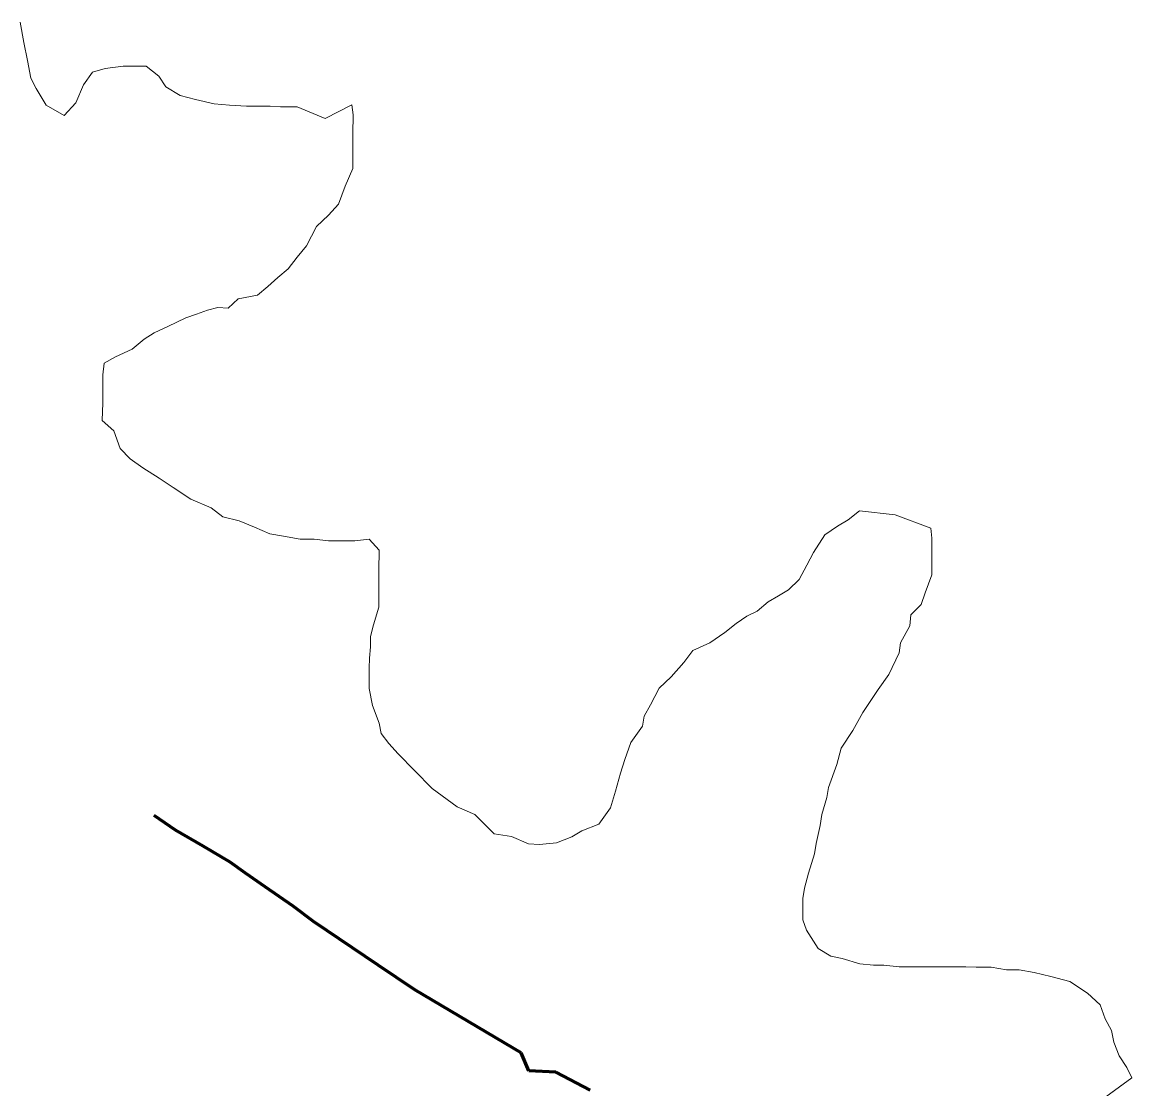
# Model space of a CAD drawing. Extents: x 553962 to 842807, y 8883888 to 9032388.
# Drawn here: x 805064.7 to 805282.6, y 9014937.8 to 9015147.1 of the extents above; entities that cross this region are included whole.
import ezdxf

# ---------------------------------------------------------------- set-up
doc = ezdxf.new("R2010")
doc.units = 0
doc.header["$LTSCALE"] = 200
doc.linetypes.add('LONG_DASH_SHORT_DASH', pattern=[9.9, 6, -1.2, 1.5, -1.2])
for name, color, linetype, lineweight in [('23', 7, 'Continuous', 13), ('25', 7, 'Continuous', 13), ('57', 7, 'Continuous', 13), ('7', 7, 'Continuous', 90)]:
    doc.layers.add(name, color=color, linetype=linetype, lineweight=lineweight)

msp = doc.modelspace()

# ---------------------------------------------------------------- linework, layer by layer
at = {"layer": '23'}
for points in [[(805124.2, 9015128.2), (805118.7, 9015130.5), (805115.4, 9015130.5), (805113.4, 9015130.6), (805110.7, 9015130.6), (805108.7, 9015130.6), (805105.4, 9015130.8), (805102.4, 9015131.1), (805098.7, 9015131.9), (805095.7, 9015132.7), (805092.9, 9015134.4), (805091.5, 9015136.5), (805089, 9015138.5), (805084.5, 9015138.5), (805081, 9015138), (805078.5, 9015137.3), (805076.7, 9015134.8), (805075.2, 9015131.3), (805072.9, 9015128.8), (805069.4, 9015130.8), (805067.4, 9015134.1), (805066.4, 9015136.1), (805065.7, 9015139.6), (805065, 9015143.1), (805064.3, 9015147.1)], [(805128.1, 9015114.9), (805129.6, 9015118.4), (805129.6, 9015121.9), (805129.6, 9015125.2), (805129.7, 9015128.9), (805129.4, 9015130.9), (805124.2, 9015128.2)], [(805236.1, 9015050.4), (805229.1, 9015051.2), (805226.9, 9015049.4), (805224.8, 9015048.2), (805222.3, 9015046.5), (805220.1, 9015043), (805218.8, 9015040.5), (805217.3, 9015037.7), (805215.2, 9015035.7), (805213.2, 9015034.5), (805211.2, 9015033.3), (805209, 9015031.5), (805207, 9015030.5), (805204.9, 9015029.1), (805202.7, 9015027.3), (805199.7, 9015025.3), (805196.4, 9015023.8), (805194.6, 9015021.4), (805192.1, 9015018.6), (805189.8, 9015016.4), (805188.1, 9015013.1), (805186.8, 9015010.9), (805186.5, 9015008.9), (805184.2, 9015005.7), (805183, 9015002.4), (805182.2, 9014999.7), (805181.2, 9014996.2), (805180.2, 9014992.9), (805177.9, 9014989.7), (805174.6, 9014988.4), (805172.6, 9014987.2), (805169.6, 9014986), (805166.3, 9014985.7), (805164.1, 9014985.8), (805160.8, 9014987.3), (805157.4, 9014987.8), (805153.6, 9014991.6), (805150.1, 9014993.1), (805145.2, 9014996.7), (805141.7, 9015000.2), (805138.5, 9015003.5), (805136.7, 9015005.5), (805135.2, 9015007.5), (805134.8, 9015009.5), (805133.5, 9015013), (805132.8, 9015016.3), (805132.8, 9015018.3), (805132.8, 9015020.3), (805132.9, 9015022.3), (805133.1, 9015024.5), (805133.1, 9015026.5), (805133.7, 9015028.8), (805134.7, 9015032.3), (805134.7, 9015036.5), (805134.7, 9015039.5), (805134.8, 9015043.5), (805132.8, 9015045.6), (805130, 9015045.3), (805127, 9015045.3), (805124.8, 9015045.3), (805122, 9015045.6), (805119.3, 9015045.6), (805116, 9015046.2), (805113.3, 9015046.7), (805110.3, 9015048), (805107.3, 9015049.2), (805104.1, 9015050), (805101.8, 9015051.8), (805097.8, 9015053.5), (805094.3, 9015055.8), (805091.6, 9015057.6), (805088.4, 9015059.6), (805085.9, 9015061.4), (805083.9, 9015063.4), (805082.7, 9015066.9), (805080.4, 9015068.9), (805080.5, 9015072.4), (805080.5, 9015075.9), (805080.5, 9015077.9), (805080.8, 9015080.2), (805083, 9015081.4), (805086.3, 9015082.9), (805088.6, 9015084.9), (805090.6, 9015086.1), (805093.3, 9015087.4), (805096.8, 9015089.1), (805098.9, 9015089.8), (805101.1, 9015090.6), (805103.1, 9015091.1), (805105.1, 9015091), (805107.1, 9015092.8), (805110.9, 9015093.5), (805112.9, 9015095.2), (805114.9, 9015097), (805116.9, 9015098.7), (805118.7, 9015101), (805120.5, 9015103.2), (805122.5, 9015107), (805124.8, 9015109.2), (805126.8, 9015111.4), (805128.1, 9015114.9)], [(805282.6, 9014939.9), (805281.6, 9014941.9), (805280.1, 9014944.2), (805279.1, 9014946.9), (805278.6, 9014949.2), (805277.4, 9014951.5), (805276.4, 9014954.2), (805273.9, 9014956.5), (805270.4, 9014958.8), (805266.7, 9014959.8), (805263.4, 9014960.6), (805260.5, 9014961.1), (805258, 9014961.1), (805255, 9014961.6), (805252, 9014961.6), (805250, 9014961.7), (805247.2, 9014961.7), (805244.4, 9014961.7), (805241.4, 9014961.7), (805238.9, 9014961.7), (805236.9, 9014961.7), (805233.9, 9014962), (805231.9, 9014962), (805229.2, 9014962.3), (805225.7, 9014963.3), (805223.5, 9014963.8), (805221, 9014965.3), (805218.7, 9014968.9), (805218, 9014970.9), (805218, 9014972.9), (805218, 9014975.1), (805218.3, 9014977.1), (805219.1, 9014980.1), (805220.3, 9014983.9), (805220.6, 9014985.9), (805221.4, 9014989.4), (805221.7, 9014991.6), (805222.7, 9014994.9), (805223, 9014996.9), (805224.7, 9015001.4), (805225.5, 9015004.6), (805227.8, 9015008.1), (805229.8, 9015011.6), (805232.8, 9015016.1), (805234.9, 9015019.1), (805236.9, 9015023.3), (805237.2, 9015025.3), (805239, 9015028.6), (805239.2, 9015030.8), (805241.2, 9015032.8), (805242, 9015035.1), (805243.3, 9015038.6), (805243.3, 9015041.6), (805243.3, 9015043.8), (805243.3, 9015045.8), (805243.1, 9015047.8), (805236.1, 9015050.4)], [(805237.5, 9014907), (805282.6, 9014939.9)]]:
    msp.add_lwpolyline(points, dxfattribs=at)
at = {"layer": '25'}
msp.add_line((805163.1, 9014852.7), (805282.6, 9014939.9), dxfattribs=at)
for points in [[(805124.2, 9015128.2), (805118.7, 9015130.5), (805115.4, 9015130.5), (805113.4, 9015130.6), (805110.7, 9015130.6), (805108.7, 9015130.6), (805105.4, 9015130.8), (805102.4, 9015131.1), (805098.7, 9015131.9), (805095.7, 9015132.7), (805092.9, 9015134.4), (805091.5, 9015136.5), (805089, 9015138.5), (805084.5, 9015138.5), (805081, 9015138), (805078.5, 9015137.3), (805076.7, 9015134.8), (805075.2, 9015131.3), (805072.9, 9015128.8), (805069.4, 9015130.8), (805067.4, 9015134.1), (805066.4, 9015136.1), (805065.7, 9015139.6), (805065, 9015143.1), (805064.3, 9015147.1)], [(805128.1, 9015114.9), (805129.6, 9015118.4), (805129.6, 9015121.9), (805129.6, 9015125.2), (805129.7, 9015128.9), (805129.4, 9015130.9), (805124.2, 9015128.2)], [(805236.1, 9015050.4), (805229.1, 9015051.2), (805226.9, 9015049.4), (805224.8, 9015048.2), (805222.3, 9015046.5), (805220.1, 9015043), (805218.8, 9015040.5), (805217.3, 9015037.7), (805215.2, 9015035.7), (805213.2, 9015034.5), (805211.2, 9015033.3), (805209, 9015031.5), (805207, 9015030.5), (805204.9, 9015029.1), (805202.7, 9015027.3), (805199.7, 9015025.3), (805196.4, 9015023.8), (805194.6, 9015021.4), (805192.1, 9015018.6), (805189.8, 9015016.4), (805188.1, 9015013.1), (805186.8, 9015010.9), (805186.5, 9015008.9), (805184.2, 9015005.7), (805183, 9015002.4), (805182.2, 9014999.7), (805181.2, 9014996.2), (805180.2, 9014992.9), (805177.9, 9014989.7), (805174.6, 9014988.4), (805172.6, 9014987.2), (805169.6, 9014986), (805166.3, 9014985.7), (805164.1, 9014985.8), (805160.8, 9014987.3), (805157.4, 9014987.8), (805153.6, 9014991.6), (805150.1, 9014993.1), (805145.2, 9014996.7), (805141.7, 9015000.2), (805138.5, 9015003.5), (805136.7, 9015005.5), (805135.2, 9015007.5), (805134.8, 9015009.5), (805133.5, 9015013), (805132.8, 9015016.3), (805132.8, 9015018.3), (805132.8, 9015020.3), (805132.9, 9015022.3), (805133.1, 9015024.5), (805133.1, 9015026.5), (805133.7, 9015028.8), (805134.7, 9015032.3), (805134.7, 9015036.5), (805134.7, 9015039.5), (805134.8, 9015043.5), (805132.8, 9015045.6), (805130, 9015045.3), (805127, 9015045.3), (805124.8, 9015045.3), (805122, 9015045.6), (805119.3, 9015045.6), (805116, 9015046.2), (805113.3, 9015046.7), (805110.3, 9015048), (805107.3, 9015049.2), (805104.1, 9015050), (805101.8, 9015051.8), (805097.8, 9015053.5), (805094.3, 9015055.8), (805091.6, 9015057.6), (805088.4, 9015059.6), (805085.9, 9015061.4), (805083.9, 9015063.4), (805082.7, 9015066.9), (805080.4, 9015068.9), (805080.5, 9015072.4), (805080.5, 9015075.9), (805080.5, 9015077.9), (805080.8, 9015080.2), (805083, 9015081.4), (805086.3, 9015082.9), (805088.6, 9015084.9), (805090.6, 9015086.1), (805093.3, 9015087.4), (805096.8, 9015089.1), (805098.9, 9015089.8), (805101.1, 9015090.6), (805103.1, 9015091.1), (805105.1, 9015091), (805107.1, 9015092.8), (805110.9, 9015093.5), (805112.9, 9015095.2), (805114.9, 9015097), (805116.9, 9015098.7), (805118.7, 9015101), (805120.5, 9015103.2), (805122.5, 9015107), (805124.8, 9015109.2), (805126.8, 9015111.4), (805128.1, 9015114.9)], [(805282.6, 9014939.9), (805281.6, 9014941.9), (805280.1, 9014944.2), (805279.1, 9014946.9), (805278.6, 9014949.2), (805277.4, 9014951.5), (805276.4, 9014954.2), (805273.9, 9014956.5), (805270.4, 9014958.8), (805266.7, 9014959.8), (805263.4, 9014960.6), (805260.5, 9014961.1), (805258, 9014961.1), (805255, 9014961.6), (805252, 9014961.6), (805250, 9014961.7), (805247.2, 9014961.7), (805244.4, 9014961.7), (805241.4, 9014961.7), (805238.9, 9014961.7), (805236.9, 9014961.7), (805233.9, 9014962), (805231.9, 9014962), (805229.2, 9014962.3), (805225.7, 9014963.3), (805223.5, 9014963.8), (805221, 9014965.3), (805218.7, 9014968.9), (805218, 9014970.9), (805218, 9014972.9), (805218, 9014975.1), (805218.3, 9014977.1), (805219.1, 9014980.1), (805220.3, 9014983.9), (805220.6, 9014985.9), (805221.4, 9014989.4), (805221.7, 9014991.6), (805222.7, 9014994.9), (805223, 9014996.9), (805224.7, 9015001.4), (805225.5, 9015004.6), (805227.8, 9015008.1), (805229.8, 9015011.6), (805232.8, 9015016.1), (805234.9, 9015019.1), (805236.9, 9015023.3), (805237.2, 9015025.3), (805239, 9015028.6), (805239.2, 9015030.8), (805241.2, 9015032.8), (805242, 9015035.1), (805243.3, 9015038.6), (805243.3, 9015041.6), (805243.3, 9015043.8), (805243.3, 9015045.8), (805243.1, 9015047.8), (805236.1, 9015050.4)]]:
    msp.add_lwpolyline(points, dxfattribs=at)
at = {"layer": '57'}
msp.add_line((805282.6, 9014939.9), (805237.5, 9014907), dxfattribs=at)
for points in [[(805064.3, 9015147.1), (805065, 9015143.1), (805065.7, 9015139.6), (805066.4, 9015136.1), (805067.4, 9015134.1), (805069.4, 9015130.8), (805072.9, 9015128.8), (805075.2, 9015131.3), (805076.7, 9015134.8), (805078.5, 9015137.3), (805081, 9015138), (805084.5, 9015138.5), (805089, 9015138.5), (805091.5, 9015136.5), (805092.9, 9015134.4), (805095.7, 9015132.7), (805098.7, 9015131.9), (805102.4, 9015131.1), (805105.4, 9015130.8), (805108.7, 9015130.6), (805110.7, 9015130.6), (805113.4, 9015130.6), (805115.4, 9015130.5), (805118.7, 9015130.5), (805124.2, 9015128.2)], [(805124.2, 9015128.2), (805129.4, 9015130.9), (805129.7, 9015128.9), (805129.6, 9015125.2), (805129.6, 9015121.9), (805129.6, 9015118.4), (805128.1, 9015114.9)], [(805128.1, 9015114.9), (805126.8, 9015111.4), (805124.8, 9015109.2), (805122.5, 9015107), (805120.5, 9015103.2), (805118.7, 9015101), (805116.9, 9015098.7), (805114.9, 9015097), (805112.9, 9015095.2), (805110.9, 9015093.5), (805107.1, 9015092.8), (805105.1, 9015091), (805103.1, 9015091.1), (805101.1, 9015090.6), (805098.9, 9015089.8), (805096.8, 9015089.1), (805093.3, 9015087.4), (805090.6, 9015086.1), (805088.6, 9015084.9), (805086.3, 9015082.9), (805083, 9015081.4), (805080.8, 9015080.2), (805080.5, 9015077.9), (805080.5, 9015075.9), (805080.5, 9015072.4), (805080.4, 9015068.9), (805082.7, 9015066.9), (805083.9, 9015063.4), (805085.9, 9015061.4), (805088.4, 9015059.6), (805091.6, 9015057.6), (805094.3, 9015055.8), (805097.8, 9015053.5), (805101.8, 9015051.8), (805104.1, 9015050), (805107.3, 9015049.2), (805110.3, 9015048), (805113.3, 9015046.7), (805116, 9015046.2), (805119.3, 9015045.6), (805122, 9015045.6), (805124.8, 9015045.3), (805127, 9015045.3), (805130, 9015045.3), (805132.8, 9015045.6), (805134.8, 9015043.5), (805134.7, 9015039.5), (805134.7, 9015036.5), (805134.7, 9015032.3), (805133.7, 9015028.8), (805133.1, 9015026.5), (805133.1, 9015024.5), (805132.9, 9015022.3), (805132.8, 9015020.3), (805132.8, 9015018.3), (805132.8, 9015016.3), (805133.5, 9015013), (805134.8, 9015009.5), (805135.2, 9015007.5), (805136.7, 9015005.5), (805138.5, 9015003.5), (805141.7, 9015000.2), (805145.2, 9014996.7), (805150.1, 9014993.1), (805153.6, 9014991.6), (805157.4, 9014987.8), (805160.8, 9014987.3), (805164.1, 9014985.8), (805166.3, 9014985.7), (805169.6, 9014986), (805172.6, 9014987.2), (805174.6, 9014988.4), (805177.9, 9014989.7), (805180.2, 9014992.9), (805181.2, 9014996.2), (805182.2, 9014999.7), (805183, 9015002.4), (805184.2, 9015005.7), (805186.5, 9015008.9), (805186.8, 9015010.9), (805188.1, 9015013.1), (805189.8, 9015016.4), (805192.1, 9015018.6), (805194.6, 9015021.4), (805196.4, 9015023.8), (805199.7, 9015025.3), (805202.7, 9015027.3), (805204.9, 9015029.1), (805207, 9015030.5), (805209, 9015031.5), (805211.2, 9015033.3), (805213.2, 9015034.5), (805215.2, 9015035.7), (805217.3, 9015037.7), (805218.8, 9015040.5), (805220.1, 9015043), (805222.3, 9015046.5), (805224.8, 9015048.2), (805226.9, 9015049.4), (805229.1, 9015051.2), (805236.1, 9015050.4)], [(805236.1, 9015050.4), (805243.1, 9015047.8), (805243.3, 9015045.8), (805243.3, 9015043.8), (805243.3, 9015041.6), (805243.3, 9015038.6), (805242, 9015035.1), (805241.2, 9015032.8), (805239.2, 9015030.8), (805239, 9015028.6), (805237.2, 9015025.3), (805236.9, 9015023.3), (805234.9, 9015019.1), (805232.8, 9015016.1), (805229.8, 9015011.6), (805227.8, 9015008.1), (805225.5, 9015004.6), (805224.7, 9015001.4), (805223, 9014996.9), (805222.7, 9014994.9), (805221.7, 9014991.6), (805221.4, 9014989.4), (805220.6, 9014985.9), (805220.3, 9014983.9), (805219.1, 9014980.1), (805218.3, 9014977.1), (805218, 9014975.1), (805218, 9014972.9), (805218, 9014970.9), (805218.7, 9014968.9), (805221, 9014965.3), (805223.5, 9014963.8), (805225.7, 9014963.3), (805229.2, 9014962.3), (805231.9, 9014962), (805233.9, 9014962), (805236.9, 9014961.7), (805238.9, 9014961.7), (805241.4, 9014961.7), (805244.4, 9014961.7), (805247.2, 9014961.7), (805250, 9014961.7), (805252, 9014961.6), (805255, 9014961.6), (805258, 9014961.1), (805260.5, 9014961.1), (805263.4, 9014960.6), (805266.7, 9014959.8), (805270.4, 9014958.8), (805273.9, 9014956.5), (805276.4, 9014954.2), (805277.4, 9014951.5), (805278.6, 9014949.2), (805279.1, 9014946.9), (805280.1, 9014944.2), (805281.6, 9014941.9), (805282.6, 9014939.9)]]:
    msp.add_lwpolyline(points, dxfattribs=at)
at = {"layer": '7', "linetype": 'LONG_DASH_SHORT_DASH', "lineweight": 60}
for points in [[(805105.5, 9014982.2), (805100.2, 9014985.4), (805094.8, 9014988.5), (805090.6, 9014991.4)], [(805176.2, 9014937.5), (805169.5, 9014941), (805164.2, 9014941.3), (805162.7, 9014944.8), (805141.8, 9014957.2), (805134.6, 9014962), (805121.9, 9014970.6), (805117.9, 9014973.6), (805112.4, 9014977.4), (805108.5, 9014980.1), (805105.5, 9014982.2)]]:
    msp.add_lwpolyline(points, dxfattribs=at)

doc.saveas('drawing.dxf')
